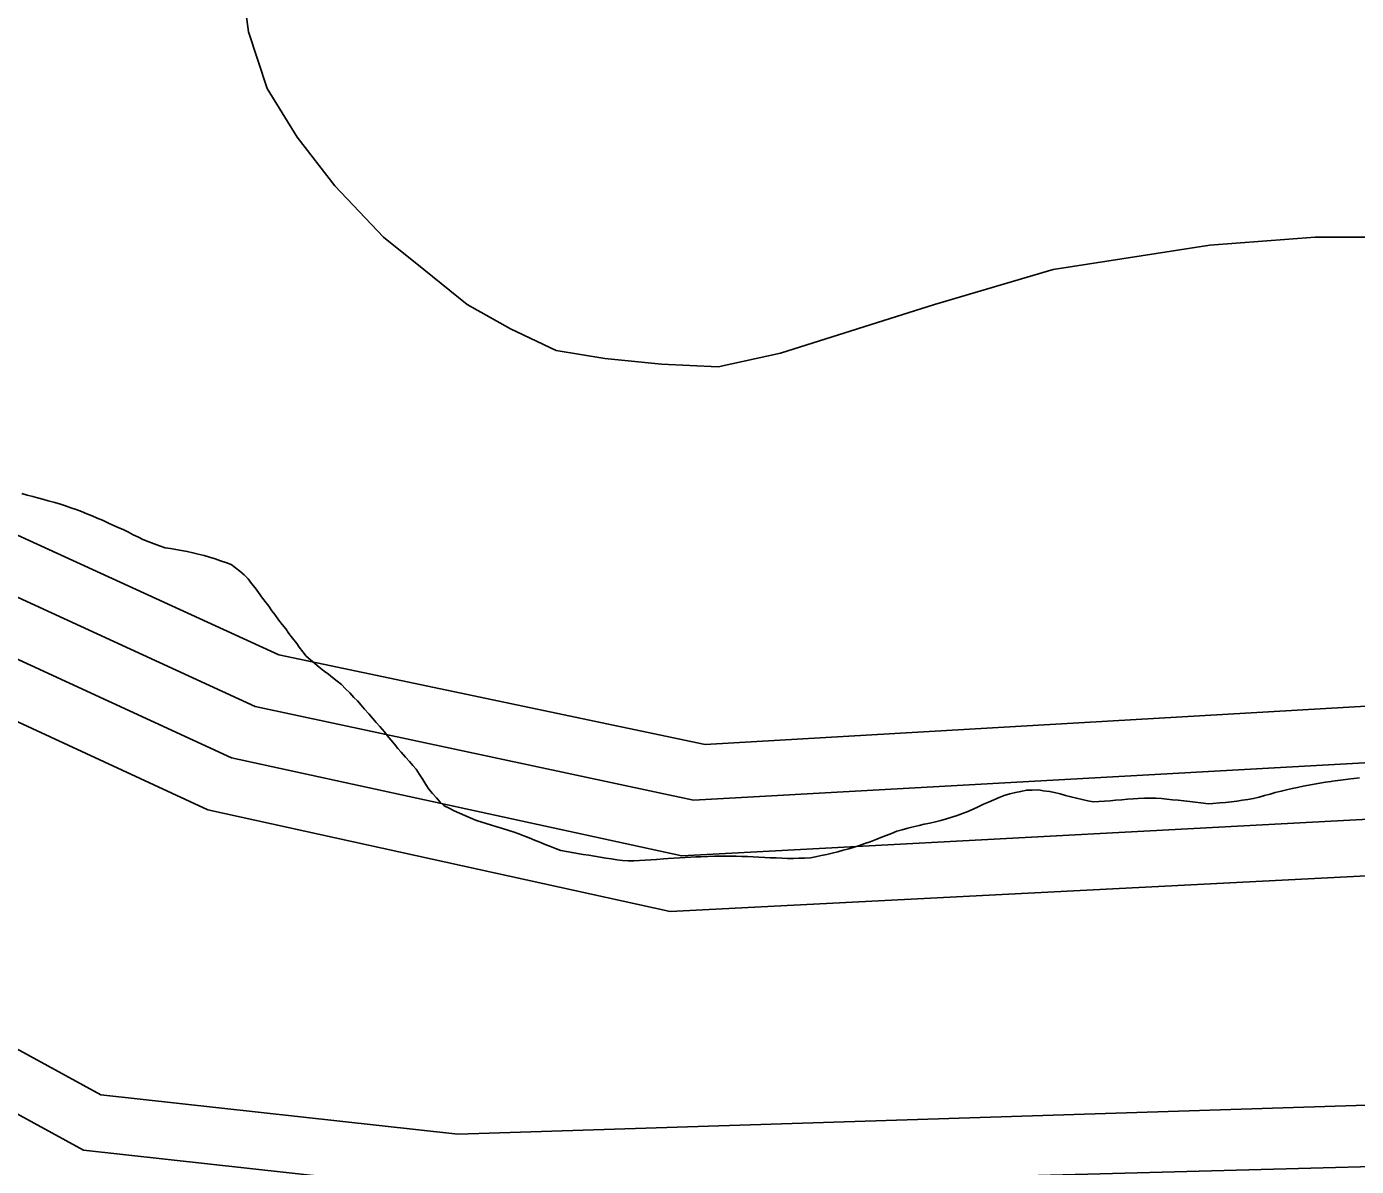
# Model space of a CAD drawing. Extents: x 2260773 to 2342389, y 552869 to 618546.
# Drawn here: x 2327576 to 2328512, y 597717 to 598520 of the extents above; entities that cross this region are included whole.
import ezdxf

# ---------------------------------------------------------------- set-up
doc = ezdxf.new("R2010")
doc.units = 0
for name, color, linetype in [('Exist Boundary Political City Limit New', 7, 'Continuous'), ('Exist Hydrographic Buffer Line', 7, 'Continuous'), ('Exist Hydrographic Lake Shore', 7, 'Continuous'), ('Exist Road Non-System Type 51', 7, 'Continuous'), ('Map Preparation Boundary City Limit Buffer Line', 7, 'Continuous')]:
    doc.layers.add(name, color=color, linetype=linetype)

msp = doc.modelspace()

# ---------------------------------------------------------------- linework, layer by layer
at = {"layer": 'Exist Boundary Political City Limit New'}
for points in [[(2327819.25, 598032.75), (2327816.75, 598035.75), (2327813.75, 598039), (2327811.25, 598041.75), (2327808.75, 598044.75), (2327806.25, 598047.25), (2327803.25, 598050.56), (2327800.25, 598053.38), (2327797.5, 598056.25), (2327794.5, 598058.75), (2327791.25, 598061.25), (2327788.25, 598063.62), (2327785.25, 598065.75), (2327781.75, 598068.5), (2327778.75, 598071.06), (2327775.75, 598073.62), (2327772.75, 598076.25), (2327770.25, 598079.44), (2327767.75, 598082.62), (2327766, 598085.12), (2327763, 598089.06), (2327760.5, 598092.25), (2327758.25, 598095.44), (2327755.75, 598098.56), (2327753.25, 598101.81), (2327750.5, 598105.69), (2327748.5, 598108.25), (2327746.25, 598111.44), (2327744.5, 598113.88), (2327742, 598117.19), (2327739, 598121.12), (2327736.75, 598124.31), (2327734.25, 598127.5), (2327731.75, 598130.75), (2327729, 598133.5), (2327726, 598136.19), (2327723, 598138.56), (2327719.75, 598140.81), (2327716, 598142.19), (2327712.25, 598143.5), (2327708.5, 598144.81), (2327704.5, 598146.12), (2327700.75, 598147.12), (2327696.75, 598148.12), (2327693, 598149.06), (2327689, 598150), (2327685, 598150.69), (2327681, 598151.31), (2327677.25, 598152), (2327673.5, 598152.69), (2327669.5, 598153.94), (2327665.75, 598155.31), (2327662, 598156.75), (2327657.75, 598158.5), (2327654.75, 598160), (2327651, 598161.81), (2327647.5, 598163.62), (2327644.25, 598165.19), (2327640.25, 598167), (2327636.5, 598168.62), (2327633.5, 598170.06), (2327629.25, 598171.94), (2327625.5, 598173.5), (2327622, 598175.06), (2327618.25, 598176.62), (2327614.5, 598178.19), (2327610.75, 598179.5), (2327607, 598180.81), (2327603.25, 598182.19), (2327599.75, 598183.25), (2327595.75, 598184.38), (2327591, 598185.69), (2327588, 598186.62), (2327583.5, 598187.81), (2327580.25, 598188.69), (2327576.25, 598189.75), (2327572.5, 598190.75)], [(2328174.25, 597947.44), (2328169.5, 597945.69), (2328165.75, 597944.31), (2328162, 597943.06), (2328158.25, 597941.75), (2328154.5, 597940.69), (2328150.5, 597939.62), (2328146.75, 597938.56), (2328142.75, 597937.56), (2328139, 597936.75), (2328135, 597935.94), (2328131, 597935.12), (2328127.5, 597934.44), (2328123.25, 597934.19), (2328119.25, 597934), (2328115.5, 597933.81), (2328111.25, 597933.94), (2328107.25, 597934.06), (2328103.25, 597934.25), (2328099.25, 597934.38), (2328095.5, 597934.56), (2328091.25, 597934.75), (2328087.25, 597935), (2328083.25, 597935.19), (2328079.25, 597935.38), (2328075.25, 597935.44), (2328071.25, 597935.5), (2328063, 597935.5), (2328060, 597935.44), (2328055.25, 597935.31), (2328050.25, 597935.12), (2328046.75, 597935), (2328043.25, 597934.88), (2328039.25, 597934.62), (2328035.25, 597934.44), (2328031.25, 597934.19), (2328027.25, 597933.88), (2328024, 597933.62), (2328019.25, 597933.19), (2328015.25, 597932.88), (2328011.25, 597932.62), (2328007.25, 597932.44), (2328003.25, 597932.25), (2327999.25, 597932.12), (2327995.25, 597932.5), (2327991.25, 597933), (2327987.5, 597933.56), (2327983.5, 597934.19), (2327979.5, 597934.88), (2327975.5, 597935.56), (2327971.5, 597936.19), (2327967.5, 597936.75), (2327963.5, 597937.38), (2327959.75, 597938), (2327955.75, 597938.69), (2327951.75, 597939.56), (2327948, 597940.81), (2327944.5, 597942.25), (2327940.75, 597943.75), (2327937, 597945.25), (2327933.25, 597946.81), (2327929.5, 597948.38), (2327925.75, 597949.88), (2327922.25, 597951.31), (2327918.25, 597952.56), (2327914.5, 597953.69), (2327910.75, 597954.88), (2327906, 597956.31), (2327903, 597957.25), (2327899.25, 597958.44), (2327895.5, 597959.69), (2327892.5, 597960.69), (2327888, 597962.5), (2327884.25, 597964.12), (2327880.5, 597965.75), (2327876.75, 597967.44), (2327873.25, 597969.19), (2327869.75, 597970.94), (2327867, 597973.62), (2327864.25, 597976.56), (2327861.5, 597979.62), (2327859, 597982.69), (2327856.75, 597986.06), (2327854.75, 597989.44), (2327852.5, 597992.88), (2327850, 597996.69), (2327847.75, 597999.25), (2327845.25, 598002.25), (2327842.5, 598005.25), (2327839.5, 598008.75), (2327837.25, 598011.25), (2327834.75, 598014.38), (2327832.25, 598017.44), (2327829.75, 598020.56), (2327827.75, 598023), (2327824.5, 598026.69), (2327822, 598029.69), (2327819.25, 598032.75)], [(2328513.75, 597990.75), (2328509.75, 597990.19), (2328505.75, 597989.69), (2328502.25, 597989.19), (2328494.75, 597988.25), (2328494, 597988.12), (2328490, 597987.56), (2328486, 597987), (2328482, 597986.25), (2328478.25, 597985.5), (2328474.25, 597984.75), (2328470.25, 597983.94), (2328466.5, 597983.06), (2328462.5, 597982.19), (2328458.75, 597981.25), (2328454.5, 597980.25), (2328451, 597979.25), (2328447, 597978.19), (2328443.25, 597977.12), (2328439.25, 597976.12), (2328435.25, 597975.44), (2328431.5, 597974.88), (2328427.5, 597974.31), (2328423.75, 597973.81), (2328419.5, 597973.38), (2328415.5, 597973.06), (2328410.75, 597972.62), (2328407.5, 597972.31), (2328402.25, 597972.94), (2328398.25, 597973.44), (2328394.5, 597973.88), (2328390.25, 597974.38), (2328386.25, 597974.81), (2328382.25, 597975.25), (2328378.25, 597975.69), (2328374.5, 597976.12), (2328370.5, 597976.25), (2328366.5, 597976.31), (2328362.5, 597976.31), (2328358, 597976.19), (2328354.5, 597975.88), (2328350.5, 597975.56), (2328346.5, 597975.19), (2328342.25, 597974.81), (2328338.5, 597974.5), (2328334.5, 597974.19), (2328326.5, 597973.69), (2328322.75, 597974.44), (2328318.75, 597975.38), (2328314.75, 597976.31), (2328310.75, 597977.38), (2328307, 597978.31), (2328303.25, 597979.31), (2328299.25, 597980.25), (2328295.75, 597981.06), (2328291.25, 597981.5), (2328288.25, 597982.19), (2328283.5, 597981.88), (2328279.5, 597981.88), (2328275.5, 597981.06), (2328271.75, 597980.25), (2328267.75, 597979.31), (2328263.75, 597978.31), (2328260.25, 597976.88), (2328256.5, 597975.25), (2328252.75, 597973.62), (2328249.25, 597972), (2328245.5, 597970.25), (2328242, 597968.62), (2328238.25, 597967), (2328234.5, 597965.44), (2328230.75, 597964.19), (2328227, 597962.94), (2328223.25, 597961.75), (2328219.25, 597960.56), (2328215.5, 597959.69), (2328211.5, 597958.81), (2328207.5, 597957.94), (2328204, 597957.19), (2328199.75, 597956.12), (2328196, 597955.12), (2328192, 597954.12), (2328188.25, 597953), (2328184.5, 597951.56), (2328180.75, 597950.06), (2328177, 597948.56), (2328174.25, 597947.44)]]:
    msp.add_lwpolyline(points, dxfattribs=at)
at = {"layer": 'Exist Hydrographic Buffer Line'}
for points in [[(2327876.13, 597659.67), (2327603.61, 597689.66), (2327215.45, 597902.14), (2327052.43, 598101.4), (2327002.19, 598173.53), (2326898.64, 598294.15), (2326753.67, 598385.81), (2326773.15, 598452.66), (2326913, 598468.34), (2326998.09, 598441.28), (2327236.16, 598271.03), (2327736.69, 598040.96), (2328045.09, 597974.94), (2328605.7, 598006.16), (2329044.51, 598120.06), (2329557.14, 598323.32), (2329691.66, 598323.11), (2329718.93, 598234.17), (2329746, 598032.91), (2329707.65, 597843.91), (2329687.97, 597788.95), (2329618.66, 597723.18), (2329558.99, 597704.78), (2327876.13, 597659.67)], [(2327877.77, 597699.71), (2327615.92, 597728.62), (2327241.49, 597933.46), (2327084.42, 598125.55), (2327035.21, 598196.34), (2326929.2, 598320.24), (2326799.19, 598406.72), (2326910.13, 598427.18), (2326980.05, 598405.03), (2327212.99, 598238.48), (2327720.08, 598004.62), (2328036.89, 597935.77), (2328608.16, 597966.22), (2329054.77, 598081.36), (2329564.73, 598283.28), (2329676.28, 598283.18), (2329679.35, 598227.87), (2329705.4, 598034.3), (2329669.1, 597854.67), (2329653.72, 597811.41), (2329597.95, 597758.66), (2329552.43, 597744.66), (2327877.77, 597699.71)], [(2327879.41, 597739.79), (2327628.22, 597767.47), (2327267.33, 597964.84), (2327116.2, 598149.59), (2327067.81, 598219.15), (2326959.34, 598346.34), (2327189.61, 598205.98), (2327703.47, 597968.22), (2328028.69, 597896.61), (2328610.42, 597926.29), (2329064.61, 598042.6), (2329572.52, 598243.3), (2329635.88, 598243.14), (2329665, 598035.58), (2329630.35, 597865.49), (2329577.24, 597794.08), (2327879.41, 597739.79)]]:
    msp.add_lwpolyline(points, dxfattribs=at)
at = {"layer": 'Exist Hydrographic Lake Shore'}
msp.add_lwpolyline([(2329786.39, 598031.58), (2329758.5, 598240.48), (2329741.49, 598331.68), (2329707.45, 598363.1), (2329549.35, 598363.3), (2329034.47, 598158.71), (2328603.45, 598046.09), (2328053.5, 598014.05), (2327753.51, 598077.36), (2327259.33, 598303.53), (2327016.34, 598477.47), (2326915.46, 598509.46), (2326885.45, 598504.43)], dxfattribs=at)
at = {"layer": 'Exist Road Non-System Type 51'}
msp.add_lwpolyline([(2327726.29, 598559.59), (2327731.99, 598515.86), (2327745.29, 598475.92), (2327766.2, 598441.7), (2327792.8, 598407.47), (2327827.01, 598371.34), (2327855.51, 598348.52), (2327885.92, 598323.8), (2327916.32, 598306.69), (2327948.63, 598291.47), (2327982.84, 598285.77), (2328022.74, 598281.97), (2328062.65, 598280.07), (2328106.36, 598289.57), (2328214.68, 598323.8), (2328298.29, 598348.52), (2328408.51, 598365.63), (2328482.63, 598371.34), (2328556.74, 598371.34)], dxfattribs=at)
at = {"layer": 'Map Preparation Boundary City Limit Buffer Line'}
for points in [[(2327819.25, 598032.75), (2327816.75, 598035.75), (2327813.75, 598039), (2327811.25, 598041.75), (2327808.75, 598044.75), (2327806.25, 598047.25), (2327803.25, 598050.56), (2327800.25, 598053.38), (2327797.5, 598056.25), (2327794.5, 598058.75), (2327791.25, 598061.25), (2327788.25, 598063.62), (2327785.25, 598065.75), (2327781.75, 598068.5), (2327778.75, 598071.06), (2327775.75, 598073.62), (2327772.75, 598076.25), (2327770.25, 598079.44), (2327767.75, 598082.62), (2327766, 598085.12), (2327763, 598089.06), (2327760.5, 598092.25), (2327758.25, 598095.44), (2327755.75, 598098.56), (2327753.25, 598101.81), (2327750.5, 598105.69), (2327748.5, 598108.25), (2327746.25, 598111.44), (2327744.5, 598113.88), (2327742, 598117.19), (2327739, 598121.12), (2327736.75, 598124.31), (2327734.25, 598127.5), (2327731.75, 598130.75), (2327729, 598133.5), (2327726, 598136.19), (2327723, 598138.56), (2327719.75, 598140.81), (2327716, 598142.19), (2327712.25, 598143.5), (2327708.5, 598144.81), (2327704.5, 598146.12), (2327700.75, 598147.12), (2327696.75, 598148.12), (2327693, 598149.06), (2327689, 598150), (2327685, 598150.69), (2327681, 598151.31), (2327677.25, 598152), (2327673.5, 598152.69), (2327669.5, 598153.94), (2327665.75, 598155.31), (2327662, 598156.75), (2327657.75, 598158.5), (2327654.75, 598160), (2327651, 598161.81), (2327647.5, 598163.62), (2327644.25, 598165.19), (2327640.25, 598167), (2327636.5, 598168.62), (2327633.5, 598170.06), (2327629.25, 598171.94), (2327625.5, 598173.5), (2327622, 598175.06), (2327618.25, 598176.62), (2327614.5, 598178.19), (2327610.75, 598179.5), (2327607, 598180.81), (2327603.25, 598182.19), (2327599.75, 598183.25), (2327595.75, 598184.38), (2327591, 598185.69), (2327588, 598186.62), (2327583.5, 598187.81), (2327580.25, 598188.69), (2327576.25, 598189.75), (2327572.5, 598190.75)], [(2328174.25, 597947.44), (2328169.5, 597945.69), (2328165.75, 597944.31), (2328162, 597943.06), (2328158.25, 597941.75), (2328154.5, 597940.69), (2328150.5, 597939.62), (2328146.75, 597938.56), (2328142.75, 597937.56), (2328139, 597936.75), (2328135, 597935.94), (2328131, 597935.12), (2328127.5, 597934.44), (2328123.25, 597934.19), (2328119.25, 597934), (2328115.5, 597933.81), (2328111.25, 597933.94), (2328107.25, 597934.06), (2328103.25, 597934.25), (2328099.25, 597934.38), (2328095.5, 597934.56), (2328091.25, 597934.75), (2328087.25, 597935), (2328083.25, 597935.19), (2328079.25, 597935.38), (2328075.25, 597935.44), (2328071.25, 597935.5), (2328063, 597935.5), (2328060, 597935.44), (2328055.25, 597935.31), (2328050.25, 597935.12), (2328046.75, 597935), (2328043.25, 597934.88), (2328039.25, 597934.62), (2328035.25, 597934.44), (2328031.25, 597934.19), (2328027.25, 597933.88), (2328024, 597933.62), (2328019.25, 597933.19), (2328015.25, 597932.88), (2328011.25, 597932.62), (2328007.25, 597932.44), (2328003.25, 597932.25), (2327999.25, 597932.12), (2327995.25, 597932.5), (2327991.25, 597933), (2327987.5, 597933.56), (2327983.5, 597934.19), (2327979.5, 597934.88), (2327975.5, 597935.56), (2327971.5, 597936.19), (2327967.5, 597936.75), (2327963.5, 597937.38), (2327959.75, 597938), (2327955.75, 597938.69), (2327951.75, 597939.56), (2327948, 597940.81), (2327944.5, 597942.25), (2327940.75, 597943.75), (2327937, 597945.25), (2327933.25, 597946.81), (2327929.5, 597948.38), (2327925.75, 597949.88), (2327922.25, 597951.31), (2327918.25, 597952.56), (2327914.5, 597953.69), (2327910.75, 597954.88), (2327906, 597956.31), (2327903, 597957.25), (2327899.25, 597958.44), (2327895.5, 597959.69), (2327892.5, 597960.69), (2327888, 597962.5), (2327884.25, 597964.12), (2327880.5, 597965.75), (2327876.75, 597967.44), (2327873.25, 597969.19), (2327869.75, 597970.94), (2327867, 597973.62), (2327864.25, 597976.56), (2327861.5, 597979.62), (2327859, 597982.69), (2327856.75, 597986.06), (2327854.75, 597989.44), (2327852.5, 597992.88), (2327850, 597996.69), (2327847.75, 597999.25), (2327845.25, 598002.25), (2327842.5, 598005.25), (2327839.5, 598008.75), (2327837.25, 598011.25), (2327834.75, 598014.38), (2327832.25, 598017.44), (2327829.75, 598020.56), (2327827.75, 598023), (2327824.5, 598026.69), (2327822, 598029.69), (2327819.25, 598032.75)], [(2328513.75, 597990.75), (2328509.75, 597990.19), (2328505.75, 597989.69), (2328502.25, 597989.19), (2328494.75, 597988.25), (2328494, 597988.12), (2328490, 597987.56), (2328486, 597987), (2328482, 597986.25), (2328478.25, 597985.5), (2328474.25, 597984.75), (2328470.25, 597983.94), (2328466.5, 597983.06), (2328462.5, 597982.19), (2328458.75, 597981.25), (2328454.5, 597980.25), (2328451, 597979.25), (2328447, 597978.19), (2328443.25, 597977.12), (2328439.25, 597976.12), (2328435.25, 597975.44), (2328431.5, 597974.88), (2328427.5, 597974.31), (2328423.75, 597973.81), (2328419.5, 597973.38), (2328415.5, 597973.06), (2328410.75, 597972.62), (2328407.5, 597972.31), (2328402.25, 597972.94), (2328398.25, 597973.44), (2328394.5, 597973.88), (2328390.25, 597974.38), (2328386.25, 597974.81), (2328382.25, 597975.25), (2328378.25, 597975.69), (2328374.5, 597976.12), (2328370.5, 597976.25), (2328366.5, 597976.31), (2328362.5, 597976.31), (2328358, 597976.19), (2328354.5, 597975.88), (2328350.5, 597975.56), (2328346.5, 597975.19), (2328342.25, 597974.81), (2328338.5, 597974.5), (2328334.5, 597974.19), (2328326.5, 597973.69), (2328322.75, 597974.44), (2328318.75, 597975.38), (2328314.75, 597976.31), (2328310.75, 597977.38), (2328307, 597978.31), (2328303.25, 597979.31), (2328299.25, 597980.25), (2328295.75, 597981.06), (2328291.25, 597981.5), (2328288.25, 597982.19), (2328283.5, 597981.88), (2328279.5, 597981.88), (2328275.5, 597981.06), (2328271.75, 597980.25), (2328267.75, 597979.31), (2328263.75, 597978.31), (2328260.25, 597976.88), (2328256.5, 597975.25), (2328252.75, 597973.62), (2328249.25, 597972), (2328245.5, 597970.25), (2328242, 597968.62), (2328238.25, 597967), (2328234.5, 597965.44), (2328230.75, 597964.19), (2328227, 597962.94), (2328223.25, 597961.75), (2328219.25, 597960.56), (2328215.5, 597959.69), (2328211.5, 597958.81), (2328207.5, 597957.94), (2328204, 597957.19), (2328199.75, 597956.12), (2328196, 597955.12), (2328192, 597954.12), (2328188.25, 597953), (2328184.5, 597951.56), (2328180.75, 597950.06), (2328177, 597948.56), (2328174.25, 597947.44)]]:
    msp.add_lwpolyline(points, dxfattribs=at)

doc.saveas('drawing.dxf')
